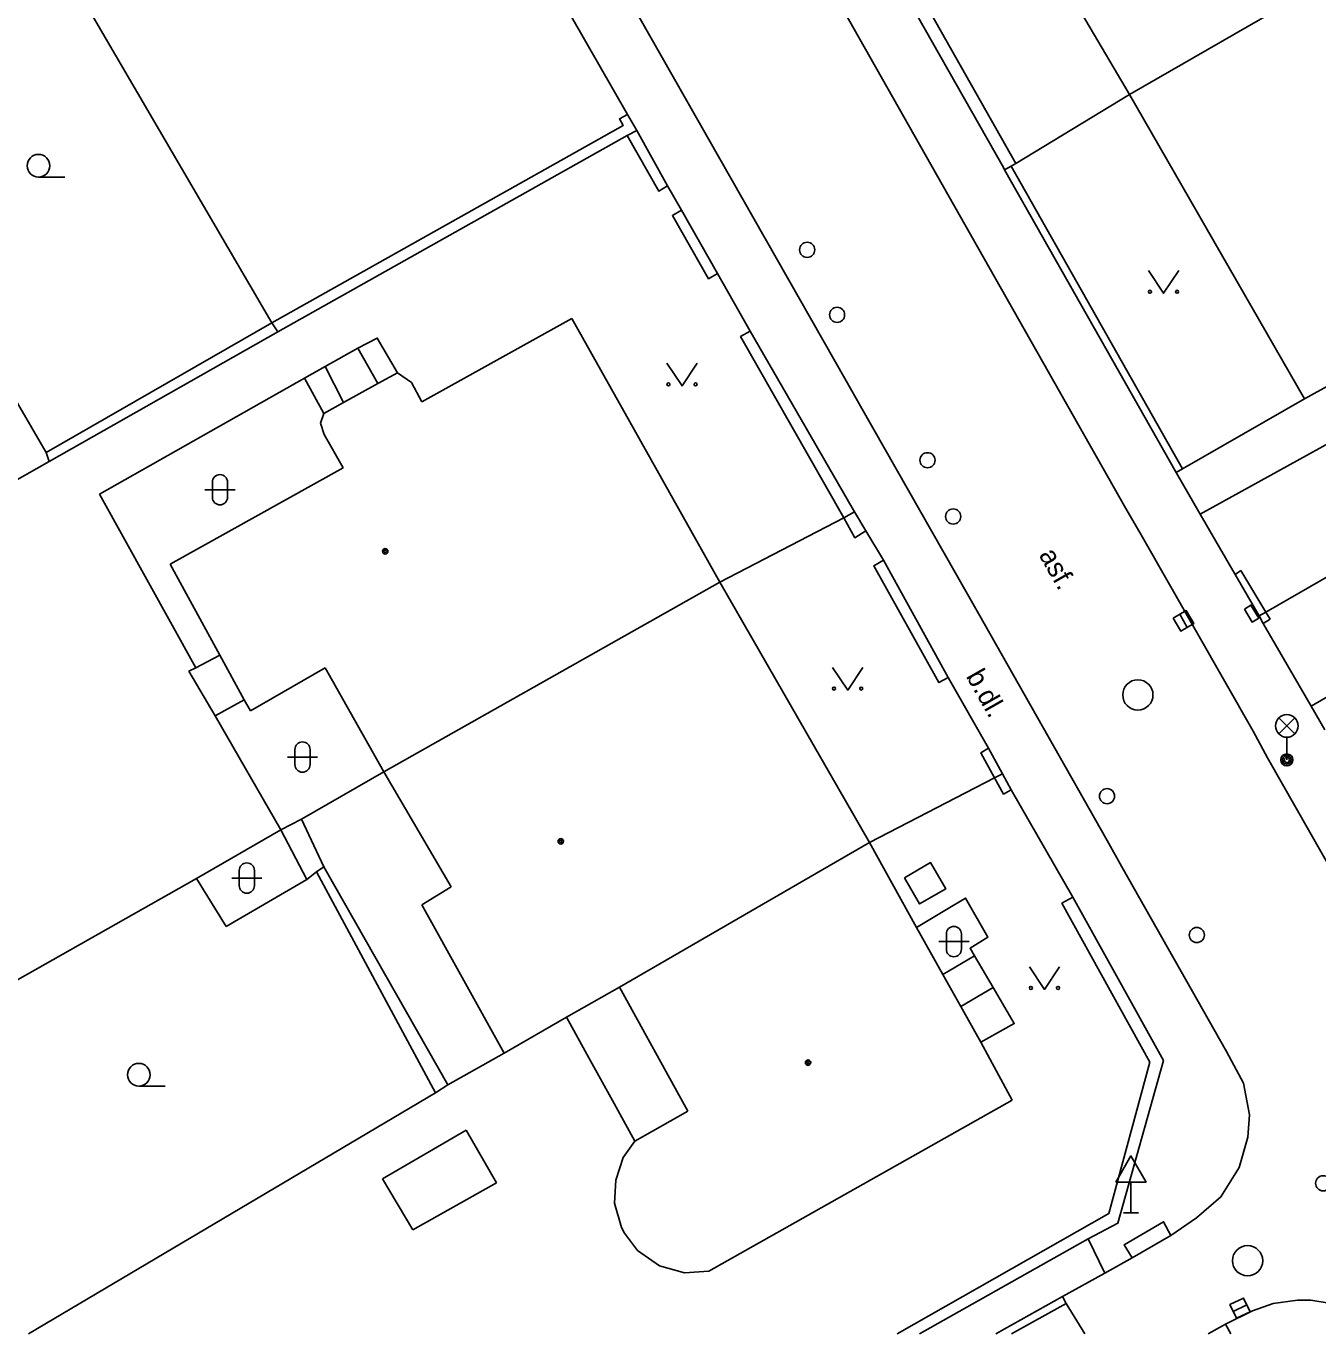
# Model space of a CAD drawing. Extents: x -600391 to -599491, y -1160176 to -1159402.
# Drawn here: x -600035.87 to -599993.14, y -1160176.08 to -1160132.83 of the extents above; entities that cross this region are included whole.
import ezdxf

# ---------------------------------------------------------------- set-up
doc = ezdxf.new("R2010")
doc.units = 0
for name, color, linetype in [('Level 10', 7, 'Continuous'), ('Level 11', 7, 'Continuous'), ('Level 24', 7, 'Continuous'), ('Level 26', 7, 'Continuous'), ('Level 27', 7, 'Continuous'), ('Level 28', 7, 'Continuous'), ('Level 33', 7, 'Continuous'), ('Level 34', 7, 'Continuous'), ('Level 36', 7, 'Continuous'), ('Level 39', 7, 'Continuous'), ('Level 40', 7, 'Continuous'), ('Level 5', 7, 'Continuous'), ('Level 51', 7, 'Continuous'), ('Level 7', 7, 'Continuous'), ('Level 8', 7, 'Continuous')]:
    doc.layers.add(name, color=color, linetype=linetype)

msp = doc.modelspace()

# ---------------------------------------------------------------- linework, layer by layer
at = {"layer": 'Level 10'}
for p, q in [((-600003.792, -1160176.079), (-600001.58, -1160174.84)), ((-599996.19, -1160175.76), (-599996.765, -1160176.079))]:
    msp.add_line(p, q, dxfattribs=at)
for points in [[(-599984.4, -1160175.33), (-599984.9, -1160174.44), (-599985.05, -1160174.17), (-599985.55, -1160173.3), (-599987.02, -1160170.71), (-599987.52, -1160169.81), (-599994.8, -1160157.03), (-599995.28, -1160156.15), (-599998.98, -1160149.66), (-599999.49, -1160148.79), (-600005.38, -1160138.4), (-600013.03, -1160124.89), (-600013.55, -1160123.98), (-600022.45, -1160108.34)], [(-600027.69, -1160111.21), (-600027.19, -1160112.09), (-600022.07, -1160121.12), (-600017.65, -1160128.9), (-600017.14, -1160129.79), (-600008.74, -1160144.56), (-600008.27, -1160145.4), (-600004.32, -1160152.34), (-600003.8, -1160153.25), (-600000.11, -1160159.76), (-599999.62, -1160160.63), (-599996.16, -1160166.74)], [(-599996.16, -1160166.74), (-599995.59, -1160167.79), (-599995.4, -1160168.84), (-599995.45, -1160169.57), (-599995.74, -1160170.58)], [(-599998, -1160172.83), (-599997.15, -1160172.24), (-599996.34, -1160171.55), (-599995.74, -1160170.58)], [(-599999.28, -1160173.56), (-599998, -1160172.83)], [(-600000.18, -1160174.07), (-599999.28, -1160173.56)], [(-600001.58, -1160174.84), (-600000.18, -1160174.07)], [(-599995.3, -1160175.32), (-599996.19, -1160175.76)], [(-599995.3, -1160175.32), (-599994.61, -1160175.07), (-599993.81, -1160174.97), (-599993.37, -1160174.97), (-599992.83, -1160175.05), (-599992.2, -1160175.24), (-599991.52, -1160175.62), (-599991, -1160176.05), (-599990.975, -1160176.079)]]:
    msp.add_lwpolyline(points, dxfattribs=at)
at = {"layer": 'Level 11'}
for p, q in [((-600003.27, -1160176.079), (-600001.46, -1160175.07)), ((-600001.46, -1160175.07), (-600000.849, -1160176.079)), ((-599996.19, -1160175.76), (-599996.014, -1160176.079))]:
    msp.add_line(p, q, dxfattribs=at)
for points in [[(-600023.58, -1160144.3), (-600024.25, -1160143.15), (-600024.9, -1160143.48)], [(-600024.9, -1160143.48), (-600025.97, -1160144.09)], [(-600024.9, -1160143.48), (-600024.23, -1160144.65)], [(-600025.97, -1160144.09), (-600026.66, -1160144.48)], [(-600025.97, -1160144.09), (-600025.37, -1160145.28)], [(-600026.66, -1160144.48), (-600026.02, -1160145.64)], [(-599989.48, -1160144.81), (-599997.03, -1160148.97)], [(-599997.61, -1160147.47), (-599993.58, -1160145.16)], [(-599993.36, -1160155.32), (-599986, -1160151.04)], [(-600004.49, -1160163.58), (-600004.64, -1160163.33), (-600004.05, -1160162.96), (-600004.79, -1160161.67), (-600005.42, -1160162.05), (-600006.41, -1160162.64)], [(-600005.54, -1160164.19), (-600004.49, -1160163.58)], [(-600003.88, -1160164.62), (-600004.49, -1160163.58)], [(-600004.95, -1160165.25), (-600003.88, -1160164.62)], [(-600004.29, -1160166.43), (-600003.18, -1160165.82), (-600003.88, -1160164.62)], [(-599999.28, -1160173.56), (-599999.54, -1160173.13), (-599998.24, -1160172.37), (-599998, -1160172.83)], [(-600000.73, -1160172.94), (-600000.18, -1160174.07)], [(-600001.46, -1160175.07), (-600001.58, -1160174.84)]]:
    msp.add_lwpolyline(points, dxfattribs=at)
at = {"layer": 'Level 24'}
msp.add_lwpolyline([(-599995.56, -1160152.11), (-599995.35, -1160151.98), (-599995.09, -1160152.41), (-599995.31, -1160152.54), (-599995.56, -1160152.11)], dxfattribs=at)
at = {"layer": 'Level 26'}
msp.add_lwpolyline([(-600006.813, -1160160.997), (-600006.313, -1160161.863), (-600005.447, -1160161.363), (-600005.947, -1160160.497)], close=True, dxfattribs=at)
at = {"layer": 'Level 27'}
for p, q in [((-599997.704, -1160152.283), (-599997.456, -1160152.717)), ((-599995.936, -1160175.337), (-599995.484, -1160175.123))]:
    msp.add_line(p, q, dxfattribs=at)
for points in [[(-599997.921, -1160152.407), (-599997.673, -1160152.841), (-599997.239, -1160152.593), (-599997.487, -1160152.159)], [(-599995.828, -1160175.563), (-599995.377, -1160175.348), (-599995.592, -1160174.897), (-599996.043, -1160175.112)]]:
    msp.add_lwpolyline(points, close=True, dxfattribs=at)
for centre in [(-599999.09, -1160154.95), (-599995.46, -1160173.66)]:
    msp.add_circle(centre, 0.5, dxfattribs=at)
at = {"layer": 'Level 28'}
for centre in [(-600010.03, -1160140.23), (-600009.04, -1160142.38), (-600006.05, -1160147.19), (-600005.2, -1160149.05), (-600000.11, -1160158.3), (-599997.14, -1160162.89), (-599992.96, -1160171.1)]:
    msp.add_circle(centre, 0.25, dxfattribs=at)
at = {"layer": 'Level 33'}
for p, q in [((-599994.425, -1160156.24), (-599993.895, -1160155.71)), ((-599994.425, -1160155.71), (-599993.895, -1160156.24)), ((-599994.16, -1160156.35), (-599994.16, -1160157.1))]:
    msp.add_line(p, q, dxfattribs=at)
for centre, radius in [((-599994.16, -1160155.975), 0.375), ((-599994.16, -1160157.1), 0.2), ((-599994.16, -1160157.1), 0.145), ((-599994.16, -1160157.1), 0.0876)]:
    msp.add_circle(centre, radius, dxfattribs=at)
at = {"layer": 'Level 34'}
for p, q in [((-599999.32, -1160171.062), (-599999.32, -1160172.08)), ((-599999.57, -1160172.08), (-599999.07, -1160172.08))]:
    msp.add_line(p, q, dxfattribs=at)
msp.add_lwpolyline([(-599999.82, -1160171.062), (-599998.82, -1160171.062), (-599999.32, -1160170.196)], close=True, dxfattribs=at)
at = {"layer": 'Level 36'}
for p, q in [((-600035.46, -1160137.825), (-600034.585, -1160137.825)), ((-600029.706, -1160147.916), (-600029.706, -1160148.416)), ((-600029.206, -1160147.916), (-600029.206, -1160148.416)), ((-600029.956, -1160148.166), (-600028.956, -1160148.166)), ((-600026.976, -1160156.756), (-600026.976, -1160157.256)), ((-600026.476, -1160156.756), (-600026.476, -1160157.256)), ((-600027.226, -1160157.006), (-600026.226, -1160157.006)), ((-600029.066, -1160161.006), (-600028.066, -1160161.006)), ((-600028.816, -1160160.756), (-600028.816, -1160161.256)), ((-600028.316, -1160160.756), (-600028.316, -1160161.256)), ((-600005.676, -1160163.106), (-600004.676, -1160163.106)), ((-600005.426, -1160162.856), (-600005.426, -1160163.356)), ((-600004.926, -1160162.856), (-600004.926, -1160163.356)), ((-600032.14, -1160167.885), (-600031.265, -1160167.885))]:
    msp.add_line(p, q, dxfattribs=at)
for points in [[(-599998.74, -1160140.92), (-599998.24, -1160141.67), (-599997.74, -1160140.92)], [(-600014.67, -1160143.98), (-600014.17, -1160144.73), (-600013.67, -1160143.98)], [(-600009.19, -1160154.04), (-600008.69, -1160154.79), (-600008.19, -1160154.04)], [(-600002.68, -1160163.94), (-600002.18, -1160164.69), (-600001.68, -1160163.94)]]:
    msp.add_lwpolyline(points, dxfattribs=at)
for centre, radius in [((-600035.46, -1160137.45), 0.375), ((-599998.69, -1160141.62), 0.05), ((-599997.791, -1160141.62), 0.05), ((-600014.62, -1160144.68), 0.05), ((-600013.721, -1160144.68), 0.05), ((-600009.14, -1160154.74), 0.05), ((-600008.241, -1160154.74), 0.05), ((-600002.63, -1160164.64), 0.05), ((-600001.731, -1160164.64), 0.05), ((-600032.14, -1160167.51), 0.375)]:
    msp.add_circle(centre, radius, dxfattribs=at)
for centre, start, end in [((-600029.456, -1160147.916), 0, 180), ((-600029.456, -1160148.416), 180, 0), ((-600026.726, -1160156.756), 0, 180), ((-600026.726, -1160157.256), 180, 0), ((-600028.566, -1160160.756), 0, 180), ((-600028.566, -1160161.256), 180, 0), ((-600005.176, -1160162.856), 0, 180), ((-600005.176, -1160163.356), 180, 0)]:
    msp.add_arc(centre, 0.25, start, end, dxfattribs=at)
at = {"layer": 'Level 39'}
for centre, radius in [((-600023.99, -1160150.2), 0.09), ((-600023.99, -1160150.2), 0.0398), ((-600018.18, -1160159.79), 0.09), ((-600018.18, -1160159.79), 0.0398), ((-600010, -1160167.11), 0.09), ((-600010, -1160167.11), 0.0398)]:
    msp.add_circle(centre, radius, dxfattribs=at)
at = {"layer": 'Level 5'}
for points in [[(-599999.37, -1160135.1), (-600005.14, -1160125.3)], [(-599991.14, -1160130.36), (-599999.37, -1160135.1)], [(-599993.58, -1160145.16), (-599999.37, -1160135.1)], [(-600022.78, -1160145.26), (-600017.81, -1160142.5)], [(-600017.81, -1160142.5), (-600012.92, -1160151.22)], [(-599989.79, -1160143.07), (-599993.58, -1160145.16)], [(-600025.37, -1160145.28), (-600024.23, -1160144.65)], [(-600024.23, -1160144.65), (-600023.58, -1160144.3)], [(-600023.58, -1160144.3), (-600023.12, -1160144.62)], [(-600023.12, -1160144.62), (-600022.78, -1160145.26)], [(-600026.02, -1160145.64), (-600025.37, -1160145.28)], [(-600026.13, -1160145.96), (-600026.02, -1160145.64)], [(-600026.01, -1160146.34), (-600026.13, -1160145.96)], [(-600025.38, -1160147.44), (-600026.01, -1160146.34)], [(-600031.1, -1160150.63), (-600025.38, -1160147.44)], [(-600029.46, -1160153.64), (-600031.1, -1160150.63)], [(-600012.92, -1160151.22), (-600024.04, -1160157.49)], [(-600012.92, -1160151.22), (-600007.97, -1160159.83)], [(-600028.65, -1160155.11), (-600029.46, -1160153.64)], [(-600025.98, -1160154.05), (-600028.45, -1160155.48)], [(-600024.04, -1160157.49), (-600025.98, -1160154.05)], [(-600028.45, -1160155.48), (-600028.65, -1160155.11)], [(-600021.81, -1160161.3), (-600024.04, -1160157.49)], [(-600007.97, -1160159.83), (-600016.24, -1160164.61)], [(-600007.97, -1160159.83), (-600006.41, -1160162.64)], [(-600022.78, -1160161.89), (-600021.81, -1160161.3)], [(-600020.05, -1160166.8), (-600022.78, -1160161.89)], [(-600006.41, -1160162.64), (-600005.54, -1160164.19)], [(-600005.54, -1160164.19), (-600004.95, -1160165.25)], [(-600016.24, -1160164.61), (-600017.99, -1160165.61)], [(-600013.98, -1160168.71), (-600016.24, -1160164.61)], [(-600004.95, -1160165.25), (-600004.29, -1160166.43)], [(-600017.99, -1160165.61), (-600020.05, -1160166.8)], [(-600004.29, -1160166.43), (-600003.25, -1160168.35)], [(-600003.25, -1160168.35), (-600013.28, -1160174.01)], [(-600015.73, -1160169.71), (-600013.98, -1160168.71)], [(-600016.12, -1160170.25), (-600015.73, -1160169.71)], [(-600016.36, -1160171), (-600016.12, -1160170.25)], [(-600016.4, -1160171.76), (-600016.36, -1160171)], [(-600016.17, -1160172.56), (-600016.4, -1160171.76)], [(-600016.07, -1160172.75), (-600016.17, -1160172.56)], [(-600015.64, -1160173.32), (-600016.07, -1160172.75)], [(-600014.91, -1160173.83), (-600015.64, -1160173.32)], [(-600014.09, -1160174.06), (-600014.91, -1160173.83)], [(-600013.28, -1160174.01), (-600014.09, -1160174.06)]]:
    msp.add_lwpolyline(points, dxfattribs=at)
at = {"layer": 'Level 51'}
msp.add_line((-600022.32, -1160168.11), (-600035.787, -1160176.079), dxfattribs=at)
for points in [[(-600027.74, -1160142.65), (-600035.9, -1160128.67)], [(-600035.2, -1160146.93), (-600042.97, -1160133.6)], [(-600035.2, -1160146.93), (-600027.74, -1160142.65)], [(-600027.54, -1160142.94), (-600035.11, -1160147.23)], [(-600027.54, -1160142.94), (-600027.74, -1160142.65)], [(-600026.66, -1160144.48), (-600033.44, -1160148.31)], [(-600035.11, -1160147.23), (-600042.13, -1160151.21)], [(-600035.11, -1160147.23), (-600035.2, -1160146.93)], [(-600033.44, -1160148.31), (-600030.25, -1160154.05)], [(-600030.25, -1160154.05), (-600029.46, -1160153.64)], [(-600030.25, -1160154.05), (-600030.48, -1160154.16)], [(-600030.48, -1160154.16), (-600029.61, -1160155.64)], [(-600029.61, -1160155.64), (-600028.65, -1160155.11)], [(-600029.61, -1160155.64), (-600027.44, -1160159.41)], [(-600024.04, -1160157.49), (-600026.76, -1160159.06)], [(-600026.76, -1160159.06), (-600027.44, -1160159.41)], [(-600026.76, -1160159.06), (-600026.02, -1160160.63)], [(-600027.44, -1160159.41), (-600030.23, -1160161.02)], [(-600027.44, -1160159.41), (-600026.58, -1160161.05)], [(-600026.26, -1160160.8), (-600026.02, -1160160.63)], [(-600026.02, -1160160.63), (-600021.92, -1160167.84)], [(-600030.23, -1160161.02), (-600041.75, -1160167.54)], [(-600030.23, -1160161.02), (-600029.25, -1160162.61)], [(-600029.25, -1160162.61), (-600026.58, -1160161.05)], [(-600026.58, -1160161.05), (-600026.26, -1160160.8)], [(-600026.26, -1160160.8), (-600022.32, -1160168.11)], [(-600017.99, -1160165.61), (-600017.25, -1160166.95)], [(-600020.05, -1160166.8), (-600021.92, -1160167.84)], [(-600016.41, -1160168.46), (-600017.25, -1160166.95)], [(-600021.92, -1160167.84), (-600022.32, -1160168.11)], [(-600016.41, -1160168.46), (-600015.73, -1160169.71)], [(-600024.08, -1160170.95), (-600021.31, -1160169.34)], [(-600021.31, -1160169.34), (-600020.31, -1160171.09)], [(-600023.08, -1160172.64), (-600024.08, -1160170.95)], [(-600020.31, -1160171.09), (-600023.08, -1160172.64)]]:
    msp.add_lwpolyline(points, dxfattribs=at)
at = {"layer": 'Level 7'}
msp.add_line((-600000.73, -1160172.94), (-600006.309, -1160176.079), dxfattribs=at)
for points in [[(-600003.13, -1160137.38), (-600009.41, -1160126.27), (-600009.8, -1160126.48)], [(-600003.5, -1160137.59), (-600003.54, -1160137.51), (-600009.8, -1160126.48)], [(-600003.13, -1160137.38), (-599999.37, -1160135.1)], [(-600015.97, -1160135.76), (-600016.24, -1160135.9), (-600016.12, -1160136.12), (-600027.74, -1160142.65)], [(-600015.97, -1160135.76), (-600015.67, -1160136.28)], [(-600015.98, -1160136.45), (-600027.54, -1160142.94)], [(-600015.67, -1160136.28), (-600015.98, -1160136.45)], [(-600015.98, -1160136.45), (-600014.94, -1160138.29), (-600014.65, -1160138.11)], [(-600015.67, -1160136.28), (-600014.65, -1160138.11)], [(-600003.5, -1160137.59), (-600003.28, -1160137.47)], [(-599997.82, -1160147.6), (-600003.5, -1160137.59)], [(-600003.28, -1160137.47), (-600003.13, -1160137.38)], [(-599997.61, -1160147.47), (-600003.28, -1160137.47)], [(-600014.19, -1160138.92), (-600014.49, -1160139.1), (-600013.29, -1160141.19), (-600013, -1160141.01)], [(-600014.19, -1160138.92), (-600013, -1160141.01)], [(-600011.92, -1160142.92), (-600012.23, -1160143.1), (-600008.82, -1160149.09)], [(-600011.92, -1160142.92), (-600008.54, -1160148.76)], [(-599997.82, -1160147.6), (-599997.61, -1160147.47)], [(-599987.66, -1160148.07), (-599994.86, -1160152.21)], [(-600008.46, -1160148.9), (-600008.82, -1160149.09)], [(-600008.54, -1160148.76), (-600008.46, -1160148.9)], [(-600008.46, -1160148.9), (-600008.09, -1160149.52)], [(-600008.82, -1160149.09), (-600012.92, -1160151.22)], [(-600008.82, -1160149.09), (-600008.45, -1160149.75), (-600008.09, -1160149.52)], [(-600007.5, -1160150.49), (-600007.82, -1160150.68), (-600005.67, -1160154.54), (-600005.36, -1160154.37)], [(-600007.5, -1160150.49), (-600005.36, -1160154.37)], [(-599995.68, -1160150.84), (-599995.87, -1160150.97)], [(-599995.08, -1160152.34), (-599995.87, -1160150.97)], [(-599994.86, -1160152.21), (-599995.68, -1160150.84)], [(-599994.86, -1160152.21), (-599995.08, -1160152.34)], [(-599994.94, -1160152.59), (-599995.08, -1160152.34)], [(-599994.94, -1160152.59), (-599994.71, -1160152.45)], [(-599994.71, -1160152.45), (-599994.86, -1160152.21)], [(-600004.03, -1160156.71), (-600004.29, -1160156.87), (-600003.83, -1160157.69)], [(-600004.03, -1160156.71), (-600003.57, -1160157.56)], [(-600003.57, -1160157.56), (-600003.83, -1160157.69)], [(-600003.57, -1160157.56), (-600003.28, -1160158.09)], [(-600003.83, -1160157.69), (-600007.97, -1160159.83)], [(-600003.83, -1160157.69), (-600003.53, -1160158.23), (-600003.28, -1160158.09)], [(-600001.24, -1160161.64), (-600001.6, -1160161.84), (-599998.69, -1160167.09), (-600000.05, -1160172.1), (-600007.049, -1160176.079)], [(-600001.24, -1160161.64), (-599998.24, -1160167.04)], [(-599998.24, -1160167.04), (-599999.75, -1160172.42), (-600000.73, -1160172.94)]]:
    msp.add_lwpolyline(points, dxfattribs=at)
at = {"layer": 'Level 8'}
for points in [[(-600015.97, -1160135.76), (-600018.77, -1160130.86)], [(-600014.19, -1160138.92), (-600014.65, -1160138.11)], [(-600011.92, -1160142.92), (-600013, -1160141.01)], [(-599997.82, -1160147.6), (-599997.03, -1160148.97)], [(-599997.03, -1160148.97), (-599995.87, -1160150.97)], [(-600007.5, -1160150.49), (-600008.09, -1160149.52)], [(-599994.94, -1160152.59), (-599993.36, -1160155.32), (-599992.91, -1160156.11)], [(-600004.03, -1160156.71), (-600005.36, -1160154.37)], [(-600001.24, -1160161.64), (-600003.28, -1160158.09)]]:
    msp.add_lwpolyline(points, dxfattribs=at)

# ---------------------------------------------------------------- texts
at = {"layer": 'Level 40'}
for s, rotation, p in [('asf.', 299.63, (-600002.38, -1160150.32)), ('b.dl. ', 299.52, (-600004.79, -1160154.33))]:
    msp.add_text(s, height=0.65, rotation=rotation, dxfattribs=at).set_placement(p)

doc.saveas('drawing.dxf')
